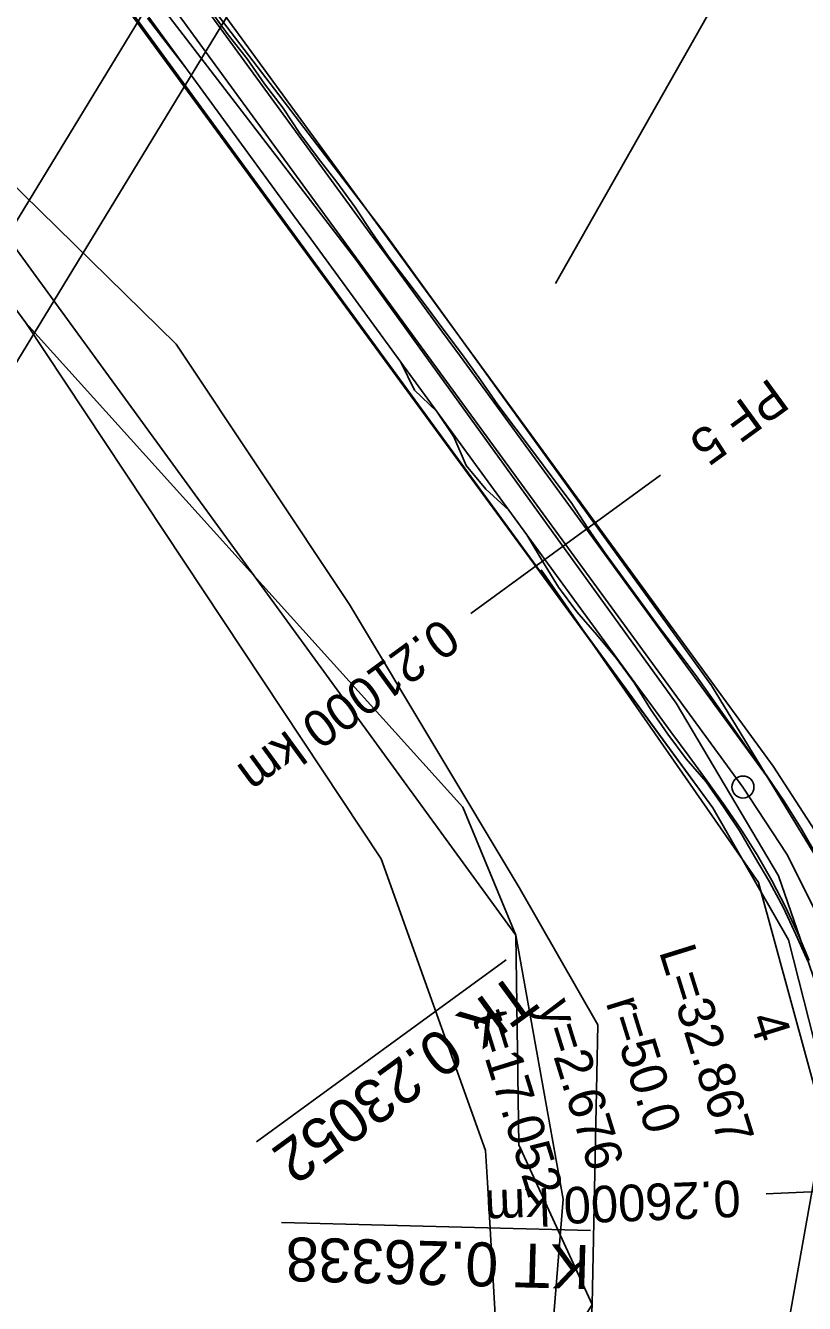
# Model space of a CAD drawing. Extents: x -555887 to -552101, y -1100251 to -1096546.
# Drawn here: x -553935 to -553881.8, y -1097532.1 to -1097444.9 of the extents above; entities that cross this region are included whole.
import ezdxf

# ---------------------------------------------------------------- set-up
doc = ezdxf.new("R2010")
doc.units = 0
for name, color, linetype in [('PARCELY_cesty', 7, 'Continuous'), ('PARCELY_VHO', 7, 'Continuous'), ('POLYGONY_SITUACE_PF', 7, 'Continuous'), ('POLYGONY_SITUACE_PF_POPISY', 7, 'Continuous'), ('POLYGONY_SITUACE_PO', 7, 'Continuous'), ('ROZHLED_ram_legenda_2', 7, 'Continuous'), ('vrstevnice', 7, 'Continuous'), ('ZSST', 7, 'Continuous')]:
    doc.layers.add(name, color=color, linetype=linetype)

msp = doc.modelspace()

# ---------------------------------------------------------------- linework, layer by layer
for p, q in [((-553902.194, -1097508.627), (-553919.231, -1097521.063)), ((-553896.436, -1097527.118), (-553917.521, -1097526.553))]:
    msp.add_line(p, q)
at = {"layer": 'PARCELY_cesty'}
for points in [[(-554024.87, -1097326.1), (-554016.972, -1097335.203), (-554014.45, -1097338.793), (-554010.977, -1097346.054), (-554009.652, -1097347.922), (-554006.027, -1097351.272), (-553987.32, -1097361.268), (-553980.262, -1097366.544), (-553973.944, -1097372.641), (-553970.267, -1097377.21), (-553883.981, -1097495.416), (-553880.888, -1097500.181), (-553878.272, -1097505.378), (-553874.899, -1097516.211), (-553874.102, -1097521.974), (-553873.943, -1097527.652), (-553875.23, -1097592.292), (-553875.224, -1097601.67), (-553872.69, -1097624.12), (-553866.22, -1097627.85), (-553859.38, -1097625.46)], [(-554028.81, -1097333.03), (-554018.781, -1097341.326), (-554015.89, -1097351.24), (-554008.949, -1097355.38), (-553990.01, -1097365.499), (-553983.508, -1097370.361), (-553977.642, -1097376.021), (-553974.236, -1097380.253), (-553888.1, -1097498.254), (-553882.924, -1097507.258), (-553879.092, -1097522.388), (-553878.944, -1097527.655), (-553880.675, -1097592.231), (-553880.657, -1097599.68), (-553880.289, -1097607.162), (-553873.9, -1097664.18)]]:
    msp.add_lwpolyline(points, dxfattribs=at)
at = {"layer": 'PARCELY_VHO'}
for points in [[(-553890.36, -1097670.23), (-553902.88, -1097642.35), (-553905.32, -1097611.67), (-553898.3, -1097524.98), (-553901.53, -1097506.94), (-553991.85, -1097382.83), (-554027.72, -1097360.75), (-554038.93, -1097345.45), (-554044.87, -1097337.64), (-554055.91, -1097333.12), (-554068.1, -1097310.12), (-554076.3, -1097297.37), (-554083.64, -1097283.44), (-554094.93, -1097256.14), (-554100.02, -1097244.94), (-554114.01, -1097204.34), (-554130.46, -1097180.06), (-554159.17, -1097101.34)], [(-554141.5, -1097107.04), (-554133.09, -1097133.96), (-554115.31, -1097177.28), (-554094.19, -1097204.11), (-554083.82, -1097222.99), (-554081.04, -1097249.03), (-554076.85, -1097264.17), (-554065.58, -1097288.03), (-554046.65, -1097316.45), (-554038.74, -1097323.54), (-554028.81, -1097333.03), (-554018.781, -1097341.326), (-554015.89, -1097351.24), (-554008.949, -1097355.38), (-553990.01, -1097365.499), (-553983.508, -1097370.361), (-553977.642, -1097376.021), (-553888.1, -1097498.254), (-553882.924, -1097507.258), (-553879.092, -1097522.388), (-553886.84, -1097615.05), (-553883.68, -1097641.57), (-553876.67, -1097669.5)]]:
    msp.add_lwpolyline(points, dxfattribs=at)
at = {"layer": 'POLYGONY_SITUACE_PF'}
for p, q in [((-553891.675, -1097475.548), (-553898.136, -1097480.264)), ((-553898.136, -1097480.264), (-553904.598, -1097484.981)), ((-553876.467, -1097524.272), (-553884.461, -1097524.599))]:
    msp.add_line(p, q, dxfattribs=at)
at = {"layer": 'POLYGONY_SITUACE_PO'}
for p, q in [((-553972.251, -1097378.732), (-553886.04, -1097496.835)), ((-553922.518, -1097443.896), (-553921.289, -1097445.578)), ((-553922.518, -1097443.896), (-553921.289, -1097445.578)), ((-553922.391, -1097443.803), (-553921.164, -1097445.487)), ((-553926.67, -1097444.348), (-553925.4, -1097446)), ((-553926.573, -1097444.276), (-553925.344, -1097445.959)), ((-553926.573, -1097444.276), (-553925.344, -1097445.959)), ((-553921.289, -1097445.578), (-553920.061, -1097447.261)), ((-553921.289, -1097445.578), (-553920.061, -1097447.261)), ((-553921.164, -1097445.487), (-553919.868, -1097447.121)), ((-553925.4, -1097446), (-553924.116, -1097447.642)), ((-553925.344, -1097445.959), (-553924.116, -1097447.642)), ((-553925.344, -1097445.959), (-553924.116, -1097447.642)), ((-553920.061, -1097447.261), (-553918.833, -1097448.944)), ((-553920.061, -1097447.261), (-553918.833, -1097448.944)), ((-553919.868, -1097447.121), (-553918.679, -1097448.832)), ((-553924.116, -1097447.642), (-553922.888, -1097449.325)), ((-553924.116, -1097447.642), (-553922.888, -1097449.325)), ((-553924.116, -1097447.642), (-553924.116, -1097447.642)), ((-553924.116, -1097447.642), (-553922.888, -1097449.325)), ((-553918.833, -1097448.944), (-553917.604, -1097450.626)), ((-553918.833, -1097448.944), (-553917.604, -1097450.626)), ((-553918.679, -1097448.832), (-553917.42, -1097450.492)), ((-553922.888, -1097449.325), (-553921.66, -1097451.007)), ((-553922.888, -1097449.325), (-553921.66, -1097451.007)), ((-553922.888, -1097449.325), (-553921.66, -1097451.007)), ((-553921.66, -1097451.007), (-553920.431, -1097452.69)), ((-553921.66, -1097451.007), (-553920.431, -1097452.69)), ((-553921.66, -1097451.007), (-553920.431, -1097452.69)), ((-553917.604, -1097450.626), (-553916.376, -1097452.309)), ((-553917.604, -1097450.626), (-553916.376, -1097452.309)), ((-553917.42, -1097450.492), (-553916.267, -1097452.23)), ((-553920.431, -1097452.69), (-553919.203, -1097454.373)), ((-553920.431, -1097452.69), (-553919.203, -1097454.373)), ((-553920.431, -1097452.69), (-553919.203, -1097454.373)), ((-553916.376, -1097452.309), (-553915.148, -1097453.992)), ((-553916.376, -1097452.309), (-553915.148, -1097453.992)), ((-553916.267, -1097452.23), (-553915.018, -1097453.897)), ((-553919.203, -1097454.373), (-553917.975, -1097456.055)), ((-553919.203, -1097454.373), (-553917.975, -1097456.055)), ((-553919.203, -1097454.373), (-553917.975, -1097456.055)), ((-553915.148, -1097453.992), (-553913.919, -1097455.675)), ((-553915.148, -1097453.992), (-553913.919, -1097455.675)), ((-553915.018, -1097453.897), (-553913.753, -1097455.553)), ((-553917.975, -1097456.055), (-553916.746, -1097457.738)), ((-553917.975, -1097456.055), (-553916.746, -1097457.738)), ((-553917.975, -1097456.055), (-553916.746, -1097457.738)), ((-553913.919, -1097455.675), (-553912.691, -1097457.357)), ((-553913.919, -1097455.675), (-553912.691, -1097457.357)), ((-553913.753, -1097455.553), (-553912.521, -1097457.233)), ((-553916.746, -1097457.738), (-553915.518, -1097459.421)), ((-553916.746, -1097457.738), (-553915.518, -1097459.421)), ((-553916.746, -1097457.738), (-553915.518, -1097459.421)), ((-553912.691, -1097457.357), (-553911.463, -1097459.04)), ((-553912.691, -1097457.357), (-553911.463, -1097459.04)), ((-553912.521, -1097457.233), (-553911.364, -1097458.968)), ((-553915.518, -1097459.421), (-553914.29, -1097461.104)), ((-553915.518, -1097459.421), (-553914.29, -1097461.104)), ((-553915.518, -1097459.421), (-553914.29, -1097461.104)), ((-553911.463, -1097459.04), (-553910.234, -1097460.723)), ((-553911.463, -1097459.04), (-553910.234, -1097460.723)), ((-553911.364, -1097458.968), (-553910.176, -1097460.68)), ((-553914.29, -1097461.104), (-553913.061, -1097462.786)), ((-553914.29, -1097461.104), (-553913.061, -1097462.786)), ((-553914.29, -1097461.104), (-553913.061, -1097462.786)), ((-553910.234, -1097460.723), (-553909.006, -1097462.405)), ((-553910.234, -1097460.723), (-553909.006, -1097462.405)), ((-553910.176, -1097460.68), (-553908.914, -1097462.338)), ((-553909.006, -1097462.405), (-553907.778, -1097464.088)), ((-553909.006, -1097462.405), (-553907.778, -1097464.088)), ((-553908.914, -1097462.338), (-553907.658, -1097464.001)), ((-553913.061, -1097462.786), (-553911.833, -1097464.469)), ((-553913.061, -1097462.786), (-553911.833, -1097464.469)), ((-553913.061, -1097462.786), (-553913.061, -1097462.786)), ((-553913.061, -1097462.786), (-553911.834, -1097464.47)), ((-553907.778, -1097464.088), (-553906.549, -1097465.771)), ((-553907.778, -1097464.088), (-553906.549, -1097465.771)), ((-553907.658, -1097464.001), (-553906.417, -1097465.674)), ((-553911.834, -1097464.47), (-553910.605, -1097466.152)), ((-553911.833, -1097464.469), (-553910.605, -1097466.152)), ((-553911.833, -1097464.469), (-553910.605, -1097466.152)), ((-553906.549, -1097465.771), (-553905.321, -1097467.454)), ((-553906.549, -1097465.771), (-553905.321, -1097467.454)), ((-553906.417, -1097465.674), (-553905.166, -1097467.34)), ((-553910.605, -1097466.152), (-553909.376, -1097467.834)), ((-553910.605, -1097466.152), (-553909.376, -1097467.834)), ((-553910.605, -1097466.152), (-553910.605, -1097466.152)), ((-553910.605, -1097466.152), (-553909.376, -1097467.834)), ((-553905.321, -1097467.454), (-553904.093, -1097469.136)), ((-553905.321, -1097467.454), (-553904.093, -1097469.136)), ((-553905.166, -1097467.34), (-553903.942, -1097469.026)), ((-553909.376, -1097467.834), (-553908.148, -1097469.517)), ((-553909.376, -1097467.834), (-553908.148, -1097469.517)), ((-553909.376, -1097467.834), (-553909.376, -1097467.834)), ((-553909.376, -1097467.834), (-553908.454, -1097469.74)), ((-553904.093, -1097469.136), (-553902.864, -1097470.819)), ((-553904.093, -1097469.136), (-553902.864, -1097470.819)), ((-553903.942, -1097469.026), (-553902.77, -1097470.75)), ((-553908.454, -1097469.74), (-553906.929, -1097471.206)), ((-553908.148, -1097469.517), (-553906.92, -1097471.2)), ((-553908.148, -1097469.517), (-553906.92, -1097471.2)), ((-553902.864, -1097470.819), (-553901.636, -1097472.502)), ((-553902.864, -1097470.819), (-553901.636, -1097472.502)), ((-553902.77, -1097470.75), (-553901.504, -1097472.405)), ((-553906.929, -1097471.206), (-553905.758, -1097472.931)), ((-553906.92, -1097471.2), (-553905.691, -1097472.883)), ((-553906.92, -1097471.2), (-553905.691, -1097472.883)), ((-553901.636, -1097472.502), (-553900.408, -1097474.184)), ((-553901.636, -1097472.502), (-553900.408, -1097474.184)), ((-553901.504, -1097472.405), (-553900.258, -1097474.075)), ((-553905.758, -1097472.931), (-553904.915, -1097474.895)), ((-553905.691, -1097472.883), (-553904.463, -1097474.565)), ((-553905.691, -1097472.883), (-553904.463, -1097474.565)), ((-553904.463, -1097474.565), (-553903.235, -1097476.248)), ((-553904.463, -1097474.565), (-553903.235, -1097476.248)), ((-553900.408, -1097474.184), (-553899.18, -1097475.867)), ((-553900.408, -1097474.184), (-553899.18, -1097475.867)), ((-553900.258, -1097474.075), (-553899.014, -1097475.747)), ((-553904.915, -1097474.895), (-553903.592, -1097476.509)), ((-553903.235, -1097476.248), (-553902.007, -1097477.931)), ((-553903.235, -1097476.248), (-553902.007, -1097477.931)), ((-553899.18, -1097475.867), (-553897.951, -1097477.55)), ((-553899.18, -1097475.867), (-553897.951, -1097477.55)), ((-553899.014, -1097475.747), (-553897.768, -1097477.416)), ((-553903.592, -1097476.509), (-553902.007, -1097477.931)), ((-553902.007, -1097477.931), (-553900.778, -1097479.613)), ((-553902.007, -1097477.931), (-553900.778, -1097479.613)), ((-553902.007, -1097477.931), (-553902.007, -1097477.931)), ((-553902.007, -1097477.931), (-553900.778, -1097479.613)), ((-553897.951, -1097477.55), (-553896.723, -1097479.233)), ((-553897.951, -1097477.55), (-553896.723, -1097479.233)), ((-553897.768, -1097477.416), (-553896.622, -1097479.159)), ((-553900.778, -1097479.613), (-553899.55, -1097481.296)), ((-553900.778, -1097479.613), (-553899.55, -1097481.296)), ((-553900.778, -1097479.613), (-553900.778, -1097479.613)), ((-553900.778, -1097479.613), (-553899.712, -1097481.415)), ((-553896.723, -1097479.233), (-553895.495, -1097480.915)), ((-553896.723, -1097479.233), (-553895.495, -1097480.915)), ((-553896.622, -1097479.159), (-553895.434, -1097480.871)), ((-553899.712, -1097481.415), (-553898.625, -1097483.2)), ((-553899.55, -1097481.296), (-553898.322, -1097482.979)), ((-553899.55, -1097481.296), (-553898.322, -1097482.979)), ((-553895.495, -1097480.915), (-553894.266, -1097482.598)), ((-553895.495, -1097480.915), (-553894.266, -1097482.598)), ((-553895.434, -1097480.871), (-553894.217, -1097482.562)), ((-553898.625, -1097483.2), (-553897.373, -1097484.866)), ((-553898.322, -1097482.979), (-553897.093, -1097484.662)), ((-553898.322, -1097482.979), (-553897.093, -1097484.662)), ((-553894.266, -1097482.598), (-553893.038, -1097484.281)), ((-553894.266, -1097482.598), (-553893.038, -1097484.281)), ((-553894.217, -1097482.562), (-553892.991, -1097484.247)), ((-553897.373, -1097484.866), (-553896.002, -1097486.444)), ((-553897.093, -1097484.662), (-553895.865, -1097486.344)), ((-553897.093, -1097484.662), (-553895.865, -1097486.344)), ((-553893.038, -1097484.281), (-553891.81, -1097485.963)), ((-553893.038, -1097484.281), (-553891.81, -1097485.963)), ((-553892.991, -1097484.247), (-553891.751, -1097485.921)), ((-553891.751, -1097485.921), (-553890.484, -1097487.575)), ((-553896.002, -1097486.444), (-553894.675, -1097488.055)), ((-553895.865, -1097486.344), (-553894.637, -1097488.027)), ((-553895.865, -1097486.344), (-553894.637, -1097488.027)), ((-553891.81, -1097485.963), (-553890.581, -1097487.646)), ((-553891.81, -1097485.963), (-553890.581, -1097487.646)), ((-553890.581, -1097487.646), (-553889.353, -1097489.329)), ((-553890.581, -1097487.646), (-553889.353, -1097489.329)), ((-553890.484, -1097487.575), (-553889.244, -1097489.249)), ((-553894.675, -1097488.055), (-553893.443, -1097489.735)), ((-553894.637, -1097488.027), (-553893.408, -1097489.71)), ((-553894.637, -1097488.027), (-553893.408, -1097489.71)), ((-553889.353, -1097489.329), (-553888.125, -1097491.012)), ((-553889.353, -1097489.329), (-553888.125, -1097491.012)), ((-553889.244, -1097489.249), (-553888.032, -1097490.944)), ((-553893.443, -1097489.735), (-553892.343, -1097491.512)), ((-553893.408, -1097489.71), (-553892.18, -1097491.392)), ((-553893.408, -1097489.71), (-553892.18, -1097491.392)), ((-553888.125, -1097491.012), (-553886.896, -1097492.694)), ((-553888.125, -1097491.012), (-553886.896, -1097492.694)), ((-553888.032, -1097490.944), (-553886.831, -1097492.646)), ((-553892.343, -1097491.512), (-553891.163, -1097493.23)), ((-553892.18, -1097491.392), (-553890.952, -1097493.075)), ((-553892.18, -1097491.392), (-553890.952, -1097493.075)), ((-553886.896, -1097492.694), (-553885.668, -1097494.377)), ((-553886.896, -1097492.694), (-553885.668, -1097494.377)), ((-553886.831, -1097492.646), (-553885.633, -1097494.351)), ((-553891.163, -1097493.23), (-553889.918, -1097494.9)), ((-553890.952, -1097493.075), (-553889.723, -1097494.758)), ((-553890.952, -1097493.075), (-553889.723, -1097494.758)), ((-553885.668, -1097494.377), (-553884.437, -1097496.072)), ((-553885.668, -1097494.377), (-553884.437, -1097496.072)), ((-553885.633, -1097494.351), (-553884.423, -1097496.061)), ((-553889.918, -1097494.9), (-553888.556, -1097496.485)), ((-553889.723, -1097494.758), (-553888.495, -1097496.441)), ((-553889.723, -1097494.758), (-553888.495, -1097496.441)), ((-553884.437, -1097496.072), (-553883.214, -1097497.847)), ((-553884.437, -1097496.072), (-553883.214, -1097497.847)), ((-553884.423, -1097496.061), (-553883.214, -1097497.847)), ((-553888.556, -1097496.485), (-553887.363, -1097498.179)), ((-553888.495, -1097496.441), (-553887.277, -1097498.117)), ((-553888.495, -1097496.441), (-553887.277, -1097498.117)), ((-553886.04, -1097496.835), (-553883.059, -1097501.427)), ((-553887.277, -1097498.117), (-553886.137, -1097499.772)), ((-553887.277, -1097498.117), (-553886.137, -1097499.772)), ((-553883.214, -1097497.847), (-553883.214, -1097497.847)), ((-553883.214, -1097497.847), (-553882.066, -1097499.671)), ((-553883.214, -1097497.847), (-553882.066, -1097499.671)), ((-553883.214, -1097497.847), (-553882.066, -1097499.671)), ((-553887.363, -1097498.179), (-553886.254, -1097499.85)), ((-553886.254, -1097499.85), (-553885.251, -1097501.585)), ((-553886.137, -1097499.772), (-553885.066, -1097501.474)), ((-553886.137, -1097499.772), (-553885.066, -1097501.474)), ((-553882.066, -1097499.671), (-553880.994, -1097501.542)), ((-553882.066, -1097499.671), (-553880.994, -1097501.542)), ((-553882.066, -1097499.671), (-553880.994, -1097501.542)), ((-553885.251, -1097501.585), (-553884.228, -1097503.306)), ((-553885.066, -1097501.474), (-553884.067, -1097503.218)), ((-553885.066, -1097501.474), (-553884.067, -1097503.218)), ((-553883.059, -1097501.427), (-553880.598, -1097506.318)), ((-553884.228, -1097503.306), (-553883.284, -1097505.073)), ((-553884.067, -1097503.218), (-553883.14, -1097505.002)), ((-553884.067, -1097503.218), (-553883.14, -1097505.002)), ((-553883.284, -1097505.073), (-553882.444, -1097506.891)), ((-553883.14, -1097505.002), (-553882.294, -1097506.825)), ((-553883.14, -1097505.002), (-553882.294, -1097506.825)), ((-553882.444, -1097506.891), (-553881.627, -1097508.722)), ((-553882.294, -1097506.825), (-553881.519, -1097508.68)), ((-553882.294, -1097506.825), (-553881.519, -1097508.68))]:
    msp.add_line(p, q, dxfattribs=at)
msp.add_circle((-553886.04, -1097496.835), 0.75, dxfattribs=at)
at = {"layer": 'ROZHLED_ram_legenda_2'}
msp.add_lwpolyline([(-553994.764, -1097161.002), (-553815.355, -1097270.146), (-553969.717, -1097523.882), (-554149.126, -1097414.737)], close=True, dxfattribs=at)
msp.add_lwpolyline([(-553994.764, -1097161.002), (-553815.355, -1097270.146), (-553969.717, -1097523.882), (-554149.126, -1097414.737)], close=True, dxfattribs=at)
for points in [[(-554149.126, -1097414.737), (-553969.717, -1097523.882), (-553815.355, -1097270.146), (-553994.764, -1097161.002), (-554149.126, -1097414.737)], [(-553822.226, -1097271.819), (-553971.39, -1097517.011), (-554142.255, -1097413.064), (-553993.091, -1097167.872), (-553822.226, -1097271.819)], [(-553822.226, -1097271.819), (-553971.39, -1097517.011), (-554142.255, -1097413.064), (-553993.091, -1097167.872), (-553822.226, -1097271.819)]]:
    msp.add_lwpolyline(points, dxfattribs=at)
at = {"layer": 'vrstevnice'}
msp.add_lwpolyline([(-553898.83, -1097462.461), (-553888.455, -1097444.158), (-553875.659, -1097432.072), (-553861.479, -1097423.093), (-553840.728, -1097415.496), (-553820.669, -1097411.697), (-553785.048, -1097408.589)], dxfattribs=at)
at = {"layer": 'ZSST'}
for points in [[(-553869.95, -1097682.22), (-553871.05, -1097647.6), (-553870.2, -1097626.99), (-553876.84, -1097598.04), (-553877.64, -1097579), (-553875.72, -1097537.7), (-553876.59, -1097516.18), (-553880.93, -1097501.8), (-553888.19, -1097489.91), (-553910.46, -1097459.06), (-553932.29, -1097430.48), (-553957.48, -1097396.42), (-553968.04, -1097383.84), (-553976.57, -1097371.28), (-553984.26, -1097363.91), (-554005.86, -1097353.41), (-554012.69, -1097347.14), (-554017.87, -1097337.24)], [(-554020.91, -1097340.19), (-554015.31, -1097348.85), (-554006.92, -1097355.66), (-553985.92, -1097365.87), (-553978.11, -1097373.02), (-553970.29, -1097385.01), (-553959.09, -1097398.12), (-553934.58, -1097431.99), (-553912.45, -1097460.83), (-553890.61, -1097491.11), (-553883.62, -1097502.9), (-553879.16, -1097515.79), (-553878.55, -1097537.65), (-553880.23, -1097578.32), (-553879.49, -1097598.53), (-553872.4, -1097626.72), (-553873.46, -1097647.68), (-553872.28, -1097682.24)], [(-553958.72, -1097421.9), (-553948.35, -1097436.44), (-553937.52, -1097454.06), (-553924.7, -1097466.6), (-553912.89, -1097484.37), (-553901.31, -1097503.69), (-553895.95, -1097513.08), (-553896.32, -1097532.15), (-553898.08, -1097567.54), (-553899.72, -1097583.35), (-553901.05, -1097601.1), (-553902.42, -1097617.88), (-553903.93, -1097624.37), (-553903.02, -1097629.97), (-553901.18, -1097641.16), (-553898.46, -1097647.37), (-553890.08, -1097660.84), (-553887.03, -1097678.96), (-553881.93, -1097714.48)], [(-553962.7, -1097425.56), (-553949.26, -1097445.69), (-553934.96, -1097465.14), (-553910.73, -1097501.74), (-553903.6, -1097521.64), (-553903.48, -1097523.83), (-553902.42, -1097541.92)], [(-553903.23, -1097569.25), (-553902.71, -1097559.01), (-553902.42, -1097541.92), (-553896.32, -1097532.15), (-553901.34, -1097521.25), (-553901.53, -1097506.94), (-553905.16, -1097498.22), (-553934.96, -1097465.14)], [(-553899.81, -1097482.01), (-553884.98, -1097503.36), (-553880.51, -1097519.75), (-553882.93, -1097533.43), (-553886.31, -1097546.7), (-553888.25, -1097579.38), (-553889.22, -1097595.62), (-553890, -1097613.32), (-553886.41, -1097640.12), (-553879.65, -1097659.4)]]:
    msp.add_lwpolyline(points, dxfattribs=at)

# ---------------------------------------------------------------- texts
for s, height, rotation, p in [('L=32.867', 2.5, 287.29651, (-553891.788, -1097508.056)), ('TK 0.23052', 3, 216.128, (-553901.605, -1097509.435)), ('y=2.676', 2.5, 287.29651, (-553900.066, -1097511.742)), ('r=50.0', 2.5, 287.29651, (-553895.415, -1097511.542)), ('t=17.052', 2.5, 287.29651, (-553904.54, -1097512.51)), ('4', 2.5, 287.29651, (-553885.65, -1097512.63)), ('KT 0.26338', 3, 178.46502, (-553896.463, -1097528.118))]:
    msp.add_text(s, height=height, rotation=rotation).set_placement(p)
at = {"layer": 'POLYGONY_SITUACE_PF_POPISY'}
for s, rotation, p in [('PF 5', 216.128, (-553884.187, -1097468.844)), ('0.21000 km', 216.128, (-553906.604, -1097485.207)), ('0.26000 km', 182.34162, (-553886.253, -1097523.671))]:
    msp.add_text(s, height=2.5, rotation=rotation, dxfattribs=at).set_placement(p)

doc.saveas('drawing.dxf')
